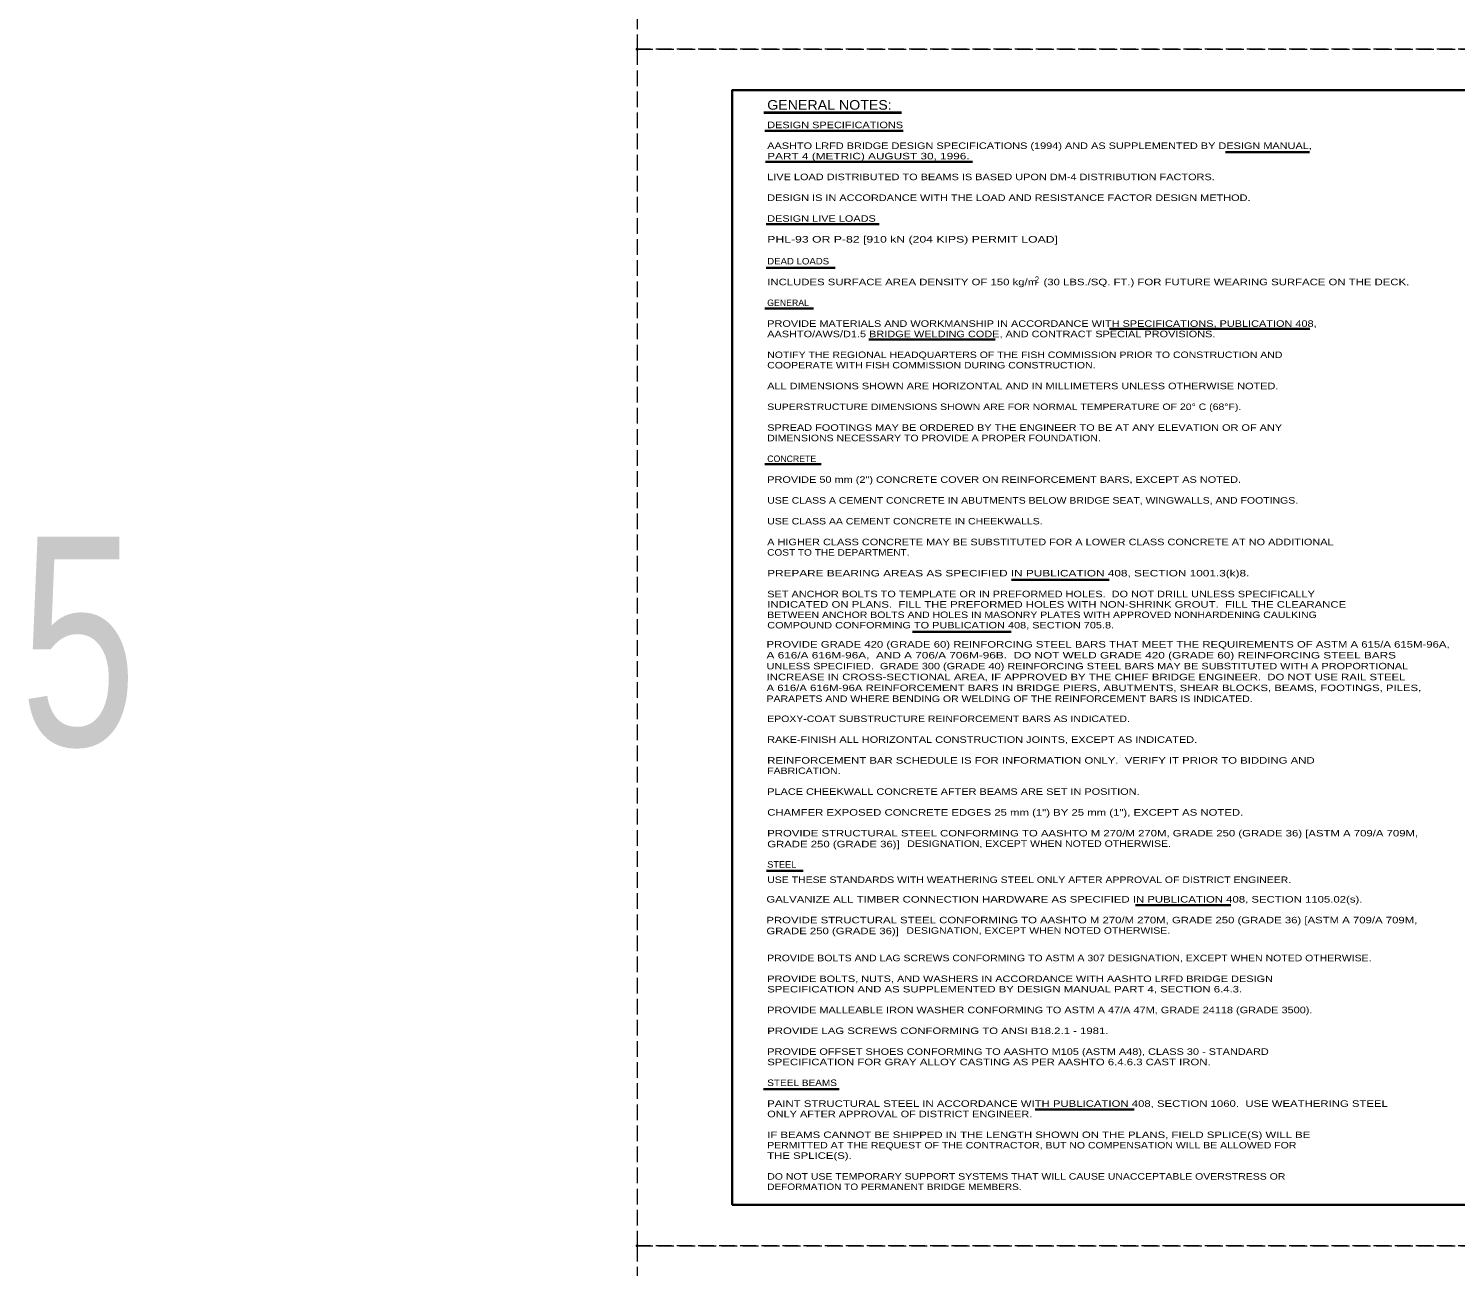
# Model space of a CAD drawing. Extents: x -11 to 79, y -154 to 0.
# Drawn here: x -11.18 to 15.04, y -110.38 to -87.62 of the extents above; entities that cross this region are included whole.
import ezdxf
from ezdxf.enums import TextEntityAlignment as Align

# ---------------------------------------------------------------- set-up
doc = ezdxf.new("R2010")
doc.units = 0
doc.header["$LTSCALE"] = 0.048
doc.header["$PDMODE"] = 32
doc.header["$PDSIZE"] = 0.024
doc.linetypes.add('LONG_DASHED', pattern=[7.5, 6, -1.5])
for name, color, linetype, lineweight in [('1', 7, 'Continuous', 25), ('2', 7, 'Continuous', 35), ('4', 7, 'Continuous', 25), ('63', 7, 'LONG_DASHED', 13)]:
    doc.layers.add(name, color=color, linetype=linetype, lineweight=lineweight)
doc.layers.add('53', color=7, linetype='Continuous')
doc.layers.add('62', color=7, linetype='Continuous')

msp = doc.modelspace()

# ---------------------------------------------------------------- linework, layer by layer
at = {"layer": '1', "lineweight": 35}
msp.add_lwpolyline([(1.75, -109.25), (33.25, -109.25), (33.25, -88.75), (1.75, -88.75)], close=True, dxfattribs=at)
at = {"layer": '2'}
for p, q in [((2.34992, -89.50042), (4.89067, -89.50042)), ((10.81617, -89.89508), (12.35917, -89.89508)), ((2.36158, -90.06925), (6.16683, -90.06925)), ((2.37317, -91.21842), (4.44983, -91.21842)), ((2.37317, -92.01933), (3.63775, -92.01933)), ((2.34992, -92.76808), (3.24325, -92.76808)), ((4.26017, -93.33667), (6.578, -93.33667)), ((8.68133, -93.14083), (12.36475, -93.14083)), ((2.34858, -95.63142), (3.38108, -95.63142)), ((6.88008, -97.755), (8.67833, -97.755)), ((5.05892, -98.70917), (6.87275, -98.70917)), ((2.37725, -103.10692), (3.05125, -103.10692)), ((9.15667, -103.738), (10.91092, -103.738)), ((2.32417, -107.11917), (3.71517, -107.11917)), ((7.31425, -107.49442), (9.1345, -107.49442))]:
    msp.add_line(p, q, dxfattribs=at)
at = {"layer": '4', "lineweight": 40}
msp.add_line((2.33125, -89.16008), (4.85908, -89.16008), dxfattribs=at)
at = {"layer": '62'}
for p in [(0, -88), (0, -110)]:
    msp.add_point(p, dxfattribs=at)
at = {"layer": '63'}
for points in [[(0, -88), (34, -88), (34, -66), (0, -66)], [(0, -110), (34, -110), (34, -88), (0, -88)], [(0, -132), (34, -132), (34, -110), (0, -110)]]:
    msp.add_lwpolyline(points, close=True, dxfattribs=at)

# ---------------------------------------------------------------- texts
at = {"layer": '2'}
for s, height, width, p in [('GENERAL NOTES:', 0.1772, 1.1, (2.39133, -89.11167)), ('DESIGN SPECIFICATIONS', 0.12, 1.25, (2.39133, -89.45125)), ('AASHTO LRFD BRIDGE DESIGN SPECIFICATIONS (1994) AND AS SUPPLEMENTED BY DESIGN MANUAL,', 0.12, 1.25, (2.39133, -89.83367)), ('PART 4 (METRIC) AUGUST 30, 1996.', 0.12, 1.35, (2.39133, -90.02492)), ('LIVE LOAD DISTRIBUTED TO BEAMS IS BASED UPON DM-4 DISTRIBUTION FACTORS.', 0.12, 1.25, (2.39133, -90.40733)), ('DESIGN IS IN ACCORDANCE WITH THE LOAD AND RESISTANCE FACTOR DESIGN METHOD.', 0.12, 1.25, (2.39133, -90.78983)), ('DESIGN LIVE LOADS', 0.12, 1.25, (2.39133, -91.17225)), ('PHL-93 OR P-82 [910 kN (204 KIPS) PERMIT LOAD]', 0.12, 1.4, (2.39133, -91.55475)), ('DEAD LOADS', 0.12, 1.1, (2.39133, -91.95675)), ('INCLUDES SURFACE AREA DENSITY OF 150 kg/m  (30 LBS./SQ. FT.) FOR FUTURE WEARING SURFACE ON THE DECK.', 0.12, 1.3, (2.39133, -92.33925)), ('2', 0.12, 0.75, (7.31017, -92.29633)), ('PROVIDE MATERIALS AND WORKMANSHIP IN ACCORDANCE WITH SPECIFICATIONS, PUBLICATION 408,', 0.12, 1.25, (2.39133, -93.10417)), ('AASHTO/AWS/D1.5 BRIDGE WELDING CODE, AND CONTRACT SPECIAL PROVISIONS.', 0.12, 1.25, (2.39133, -93.29533)), ('NOTIFY THE REGIONAL HEADQUARTERS OF THE FISH COMMISSION PRIOR TO CONSTRUCTION AND', 0.12, 1.2, (2.39133, -93.67783)), ('COOPERATE WITH FISH COMMISSION DURING CONSTRUCTION.', 0.12, 1.2, (2.39133, -93.869)), ('ALL DIMENSIONS SHOWN ARE HORIZONTAL AND IN MILLIMETERS UNLESS OTHERWISE NOTED.', 0.12, 1.25, (2.39133, -94.2515)), ('SUPERSTRUCTURE DIMENSIONS SHOWN ARE FOR NORMAL TEMPERATURE OF 20° C (68°F).', 0.12, 1.2, (2.39133, -94.63392)), ('SPREAD FOOTINGS MAY BE ORDERED BY THE ENGINEER TO BE AT ANY ELEVATION OR OF ANY', 0.12, 1.25, (2.39133, -95.01642)), ('DIMENSIONS NECESSARY TO PROVIDE A PROPER FOUNDATION.', 0.12, 1.2, (2.39133, -95.20758)), ('PROVIDE 50 mm (2") CONCRETE COVER ON REINFORCEMENT BARS, EXCEPT AS NOTED.', 0.12, 1.25, (2.39133, -95.9725)), ('USE CLASS A CEMENT CONCRETE IN ABUTMENTS BELOW BRIDGE SEAT, WINGWALLS, AND FOOTINGS.', 0.12, 1.2, (2.39133, -96.355)), ('USE CLASS AA CEMENT CONCRETE IN CHEEKWALLS.', 0.12, 1.2, (2.39133, -96.73742)), ('A HIGHER CLASS CONCRETE MAY BE SUBSTITUTED FOR A LOWER CLASS CONCRETE AT NO ADDITIONAL', 0.12, 1.25, (2.39133, -97.11992)), ('COST TO THE DEPARTMENT.', 0.12, 1.15, (2.39133, -97.31108)), ('PREPARE BEARING AREAS AS SPECIFIED IN PUBLICATION 408, SECTION 1001.3(k)8.', 0.12, 1.35, (2.39133, -97.69358)), ('SET ANCHOR BOLTS TO TEMPLATE OR IN PREFORMED HOLES.  DO NOT DRILL UNLESS SPECIFICALLY', 0.12, 1.25, (2.39133, -98.076)), ('BETWEEN ANCHOR BOLTS AND HOLES IN MASONRY PLATES WITH APPROVED NONHARDENING CAULKING', 0.12, 1.2, (2.39133, -98.45842)), ('INDICATED ON PLANS.  FILL THE PREFORMED HOLES WITH NON-SHRINK GROUT.  FILL THE CLEARANCE', 0.12, 1.3, (2.39133, -98.26725)), ('COMPOUND CONFORMING TO PUBLICATION 408, SECTION 705.8.', 0.12, 1.25, (2.39133, -98.64967)), ('A 616/A 616M-96A,  AND A 706/A 706M-96B.  DO NOT WELD GRADE 420 (GRADE 60) REINFORCING STEEL BARS', 0.12, 1.35, (2.37867, -99.20217)), ('PROVIDE GRADE 420 (GRADE 60) REINFORCING STEEL BARS THAT MEET THE REQUIREMENTS OF ASTM A 615/A 615M-96A,', 0.12, 1.3, (2.37867, -99.00217)), ('UNLESS SPECIFIED.  GRADE 300 (GRADE 40) REINFORCING STEEL BARS MAY BE SUBSTITUTED WITH A PROPORTIONAL', 0.12, 1.25, (2.37867, -99.40217)), ('INCREASE IN CROSS-SECTIONAL AREA, IF APPROVED BY THE CHIEF BRIDGE ENGINEER.  DO NOT USE RAIL STEEL', 0.12, 1.3, (2.37867, -99.60217)), ('A 616/A 616M-96A REINFORCEMENT BARS IN BRIDGE PIERS, ABUTMENTS, SHEAR BLOCKS, BEAMS, FOOTINGS, PILES,', 0.12, 1.3, (2.37867, -99.80217)), ('PARAPETS AND WHERE BENDING OR WELDING OF THE REINFORCEMENT BARS IS INDICATED.', 0.12, 1.2, (2.37867, -100.00217)), ('EPOXY-COAT SUBSTRUCTURE REINFORCEMENT BARS AS INDICATED.', 0.12, 1.2, (2.39133, -100.37075)), ('RAKE-FINISH ALL HORIZONTAL CONSTRUCTION JOINTS, EXCEPT AS INDICATED.', 0.12, 1.25, (2.39133, -100.75317)), ('FABRICATION.', 0.12, 1.2, (2.39133, -101.32683)), ('REINFORCEMENT BAR SCHEDULE IS FOR INFORMATION ONLY.  VERIFY IT PRIOR TO BIDDING AND', 0.12, 1.3, (2.39133, -101.13558)), ('PLACE CHEEKWALL CONCRETE AFTER BEAMS ARE SET IN POSITION.', 0.12, 1.25, (2.39133, -101.70933)), ('CHAMFER EXPOSED CONCRETE EDGES 25 mm (1") BY 25 mm (1"), EXCEPT AS NOTED.', 0.12, 1.3, (2.39133, -102.09175)), ('PROVIDE STRUCTURAL STEEL CONFORMING TO AASHTO M 270/M 270M, GRADE 250 (GRADE 36) [ASTM A 709/A 709M,', 0.12, 1.3, (2.39133, -102.47417)), ('GRADE 250 (GRADE 36)]', 0.12, 1.3, (2.39133, -102.67417)), ('DESIGNATION, EXCEPT WHEN NOTED OTHERWISE.', 0.12, 1.2, (4.96533, -102.66592)), ('STEEL', 0.12, 1.05, (2.39133, -103.04783)), ('USE THESE STANDARDS WITH WEATHERING STEEL ONLY AFTER APPROVAL OF DISTRICT ENGINEER.', 0.12, 1.2, (2.39133, -103.3305)), ('GALVANIZE ALL TIMBER CONNECTION HARDWARE AS SPECIFIED IN PUBLICATION 408, SECTION 1105.02(s).', 0.12, 1.3, (2.37592, -103.68992)), ('PROVIDE STRUCTURAL STEEL CONFORMING TO AASHTO M 270/M 270M, GRADE 250 (GRADE 36) [ASTM A 709/A 709M,', 0.12, 1.3, (2.37592, -104.07183)), ('GRADE 250 (GRADE 36)]', 0.12, 1.3, (2.37592, -104.27183)), ('DESIGNATION, EXCEPT WHEN NOTED OTHERWISE.', 0.12, 1.2, (4.94992, -104.26358)), ('PROVIDE BOLTS AND LAG SCREWS CONFORMING TO ASTM A 307 DESIGNATION, EXCEPT WHEN NOTED OTHERWISE.', 0.12, 1.2, (2.39133, -104.76892)), ('PROVIDE BOLTS, NUTS, AND WASHERS IN ACCORDANCE WITH AASHTO LRFD BRIDGE DESIGN ', 0.12, 1.25, (2.39133, -105.15133)), ('SPECIFICATION AND AS SUPPLEMENTED BY DESIGN MANUAL PART 4, SECTION 6.4.3.', 0.12, 1.3, (2.39133, -105.34258)), ('PROVIDE MALLEABLE IRON WASHER CONFORMING TO ASTM A 47/A 47M, GRADE 24118 (GRADE 3500).', 0.12, 1.25, (2.39133, -105.725)), ('PROVIDE LAG SCREWS CONFORMING TO ANSI B18.2.1 - 1981.', 0.12, 1.3, (2.39133, -106.1075)), ('PROVIDE OFFSET SHOES CONFORMING TO AASHTO M105 (ASTM A48), CLASS 30 - STANDARD ', 0.12, 1.25, (2.39133, -106.48992)), ('SPECIFICATION FOR GRAY ALLOY CASTING AS PER AASHTO 6.4.6.3 CAST IRON.', 0.12, 1.3, (2.39133, -106.68117)), ('STEEL BEAMS', 0.12, 1.15, (2.39133, -107.06358)), ('ONLY AFTER APPROVAL OF DISTRICT ENGINEER.', 0.12, 1.25, (2.39133, -107.63725)), ('PAINT STRUCTURAL STEEL IN ACCORDANCE WITH PUBLICATION 408, SECTION 1060.  USE WEATHERING STEEL ', 0.12, 1.3, (2.39133, -107.44608)), ('IF BEAMS CANNOT BE SHIPPED IN THE LENGTH SHOWN ON THE PLANS, FIELD SPLICE(S) WILL BE', 0.12, 1.3, (2.39133, -108.01975)), ('THE SPLICE(S).', 0.12, 1.3, (2.39133, -108.40217)), ('PERMITTED AT THE REQUEST OF THE CONTRACTOR, BUT NO COMPENSATION WILL BE ALLOWED FOR', 0.12, 1.2, (2.39133, -108.211)), ('DO NOT USE TEMPORARY SUPPORT SYSTEMS THAT WILL CAUSE UNACCEPTABLE OVERSTRESS OR', 0.12, 1.2, (2.39133, -108.78467)), ('DEFORMATION TO PERMANENT BRIDGE MEMBERS.', 0.12, 1.15, (2.39133, -108.97583))]:
    msp.add_text(s, height=height, dxfattribs=dict(at, width=width)).set_placement(p)
for s, p in [('GENERAL', (2.39133, -92.72167)), ('CONCRETE', (2.39133, -95.59008))]:
    msp.add_text(s, height=0.12, dxfattribs=at).set_placement(p)
at = {"layer": '53', "width": 0.75}
msp.add_text('5', height=3.84, dxfattribs=at).set_placement((-10.26808, -100.80492), align=Align.CENTER)

doc.saveas('drawing.dxf')
